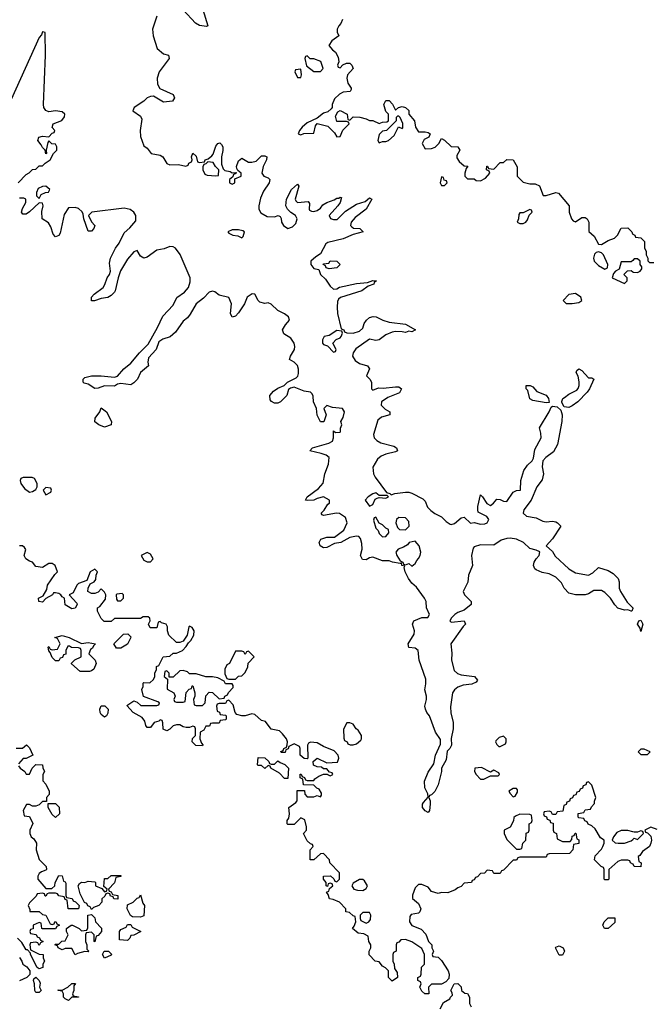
# Model space of a CAD drawing. Header units: inches. Extents: x 2601682 to 2755810, y 449311 to 584050.
# Tile 353 of 505: x 2696251 to 2700120, y 511405 to 517428. Entities that reach past the tile are written whole.
import ezdxf

# ---------------------------------------------------------------- set-up
doc = ezdxf.new("R2010")
doc.units = ezdxf.units.IN
doc.header["$MEASUREMENT"] = 0
doc.layers.add('C6591', color=7, linetype='Continuous')
doc.layers.add('C7501', color=7, linetype='Continuous')

msp = doc.modelspace()

# ---------------------------------------------------------------- linework, layer by layer
at = {"layer": 'C6591', "color": 2}
for points, elevation in [([(2697370.5, 517490), (2697402, 517390), (2697394.4, 517385.6), (2697350, 517392), (2697326, 517406), (2697250, 517489.2)], 2), ([(2697090.4, 517450), (2697064, 517370), (2697067.9, 517330), (2697091.4, 517251.4), (2697130, 517219.1), (2697162, 517210), (2697164.7, 517190), (2697104.2, 517110), (2697092, 517070), (2697094.4, 517034.4), (2697108, 517008), (2697190, 516970.4), (2697198.4, 516950), (2697186, 516930), (2697130, 516922.9), (2697070, 516961.2), (2697050, 516959), (2697030.7, 516949.3), (2697010, 516928.7), (2696952, 516890), (2696942, 516870), (2696990, 516838.8), (2696998.9, 516818.9), (2696987.8, 516750), (2696990, 516714), (2697010, 516656), (2697030, 516642.8), (2697054.8, 516610), (2697110, 516599.5), (2697125.5, 516590), (2697150, 516548.4), (2697170, 516539.3), (2697221.4, 516541.4), (2697267.3, 516532.7), (2697282, 516538), (2697286, 516550), (2697302, 516558), (2697306, 516570), (2697302, 516590), (2697310, 516610.8), (2697330, 516594), (2697338, 516558), (2697350, 516554), (2697382, 516558), (2697386, 516570), (2697403.1, 516576.9), (2697425.2, 516594.8), (2697433.6, 516606.4), (2697450, 516654.8), (2697462.7, 516670), (2697474.4, 516674.4), (2697485.2, 516665.2), (2697492.7, 516650), (2697493, 516627), (2697484.7, 516590), (2697484.7, 516544.7), (2697495.3, 516515.3), (2697505.4, 516505.4), (2697538.8, 516498.8), (2697550, 516492), (2697574, 516494), (2697572.7, 516487.3), (2697558, 516482), (2697554, 516466), (2697534, 516450), (2697534, 516430), (2697550, 516422), (2697566, 516430), (2697566, 516454), (2697606, 516470), (2697606, 516490), (2697586, 516506), (2697578, 516518), (2697577.2, 516530), (2697590, 516564.7), (2697610, 516582), (2697650, 516557.3), (2697670, 516556.3), (2697696.6, 516563.4), (2697730, 516594.8), (2697750, 516596), (2697762, 516590), (2697761, 516570), (2697741, 516530), (2697731, 516490), (2697744.7, 516470), (2697770, 516461), (2697781, 516450), (2697776.3, 516430), (2697741.7, 516378.3), (2697723.7, 516336.3), (2697713, 516290), (2697714, 516270), (2697726.8, 516246.8), (2697764.5, 516224.5), (2697810, 516222.8), (2697830.9, 516230.9), (2697844.7, 516224.7), (2697851.1, 516211.1), (2697851.3, 516190), (2697864.7, 516170), (2697890, 516151.3), (2697919, 516161), (2697939, 516181), (2697948.7, 516210), (2697938, 516230), (2697908.9, 516248.9), (2697888, 516270), (2697878, 516290), (2697882.7, 516330), (2697912.7, 516390), (2697950, 516421), (2697957.3, 516410), (2697936, 516330), (2697940.7, 516320.7), (2697950.8, 516310.8), (2698016, 516316), (2698023.6, 516303.6), (2698021, 516270), (2698023.5, 516263.5), (2698036, 516256), (2698050, 516254.8), (2698070, 516261), (2698090, 516276), (2698104.7, 516295.3), (2698129.7, 516310.3), (2698174, 516326), (2698190, 516336.3), (2698203.1, 516336.9), (2698210, 516342), (2698219.6, 516339.6), (2698210.4, 516309.6), (2698197.3, 516290), (2698144.7, 516230), (2698151.3, 516211.3), (2698170, 516206), (2698193.2, 516206.8), (2698243.5, 516256.5), (2698310, 516300.4), (2698364.1, 516315.9), (2698390, 516338.8), (2698404.7, 516330), (2698370.5, 516270), (2698302, 516218), (2698277.3, 516190), (2698274.8, 516170), (2698281.6, 516161.6), (2698293.4, 516153.4), (2698332, 516150), (2698352, 516130), (2698290, 516113.2), (2698230, 516087.6), (2698135.2, 516064.8), (2698123.8, 516056.2), (2698090, 515995.3), (2698062, 515978), (2698032, 515950), (2698031.3, 515930), (2698050, 515906.8), (2698079.8, 515899.8), (2698091.3, 515870), (2698121.6, 515841.6), (2698150, 515797.3), (2698170, 515778.8), (2698190, 515781), (2698207.8, 515792.2), (2698310, 515814), (2698378.6, 515821.4), (2698410, 515833), (2698434, 515830), (2698419.6, 515820.4), (2698416, 515810), (2698381.6, 515798.4), (2698342.8, 515770), (2698212.2, 515727.8), (2698201.1, 515718.9), (2698195.6, 515704.4), (2698192.8, 515670), (2698194.6, 515630), (2698218, 515538), (2698234, 515530), (2698238, 515518), (2698252, 515512), (2698290, 515511.3), (2698330, 515522), (2698350, 515542), (2698358, 515570), (2698372.3, 515590), (2698390, 515605.5), (2698412.5, 515612.5), (2698430.6, 515610.6), (2698471.3, 515590), (2698510, 515578.7), (2698610, 515564.7), (2698672, 515530), (2698650, 515518), (2698630, 515522), (2698610, 515514), (2698590, 515519.3), (2698550, 515520.5), (2698530, 515516.3), (2698490, 515500.5), (2698450, 515469.4), (2698430, 515466.6), (2698390, 515474), (2698306, 515414), (2698290.6, 515390), (2698286, 515370), (2698302.5, 515342.5), (2698330, 515324.7), (2698378, 515310), (2698390, 515292), (2698372, 515250), (2698392, 515230), (2698402, 515210), (2698402, 515170), (2698410, 515162), (2698444.7, 515175.3), (2698473.4, 515173.4), (2698550, 515182.4), (2698570, 515182), (2698586.8, 515170), (2698574, 515146), (2698503.4, 515116.6), (2698462.8, 515090), (2698462, 515070), (2698486.6, 515046.6), (2698514, 515030), (2698514.8, 515010), (2698463.1, 514996.9), (2698441.2, 514978.8), (2698414, 514890), (2698418.8, 514870), (2698434.4, 514854.4), (2698459.9, 514839.9), (2698539.2, 514819.2), (2698554.8, 514810), (2698561, 514790), (2698550, 514783.7), (2698490, 514769.7), (2698462.3, 514757.7), (2698440.3, 514739.7), (2698410.7, 514690), (2698414.9, 514650), (2698424.4, 514630), (2698495.3, 514535.3), (2698514, 514530), (2698522, 514522), (2698546, 514530), (2698610, 514537.3), (2698630, 514537.3), (2698650, 514531), (2698716.8, 514496.8), (2698730, 514482), (2698745.5, 514445.5), (2698765.5, 514425.5), (2698790, 514406.8), (2698830, 514387.3), (2698858.8, 514358.8), (2698883.1, 514343.1), (2698890, 514340.5), (2698910, 514346), (2698950, 514380.7), (2698970, 514384.7), (2699007.9, 514347.9), (2699030, 514352), (2699070, 514341.6), (2699095.6, 514344.4), (2699110, 514351.3), (2699121.2, 514370), (2699108.7, 514390), (2699055.3, 514415.3), (2699053.2, 514430), (2699053.2, 514450), (2699070, 514522), (2699082, 514510), (2699107.7, 514467.7), (2699130, 514457.3), (2699149, 514470), (2699170, 514494.8), (2699190, 514494), (2699210, 514482.8), (2699230, 514481), (2699270, 514537.3), (2699290, 514547.7), (2699314, 514550), (2699315.3, 514610), (2699334.5, 514670), (2699356.6, 514703.4), (2699384.5, 514730), (2699394.3, 514745.7), (2699402, 514798), (2699440.7, 514870), (2699438.4, 514898.4), (2699429.3, 514930.7), (2699489.3, 515030), (2699501.2, 515058.8), (2699510, 515064.7), (2699539.1, 515059.1), (2699559.9, 515039.9), (2699568, 515010), (2699566, 514970), (2699540.7, 514830), (2699515.2, 514784.8), (2699469, 514751), (2699450.4, 514730), (2699446.7, 514693.3), (2699454, 514650), (2699446, 514614), (2699413, 514570), (2699379.1, 514490), (2699334.8, 514430), (2699331, 514410), (2699350.7, 514390.7), (2699410, 514380.5), (2699450, 514360.7), (2699470, 514356.3), (2699510, 514360.7), (2699530, 514357.3), (2699541, 514350), (2699561, 514330), (2699510, 514252.7), (2699470.8, 514210), (2699510, 514174.8), (2699526.7, 514146.7), (2699609, 514069), (2699650, 514044.4), (2699730, 514030.8), (2699755.5, 514044.5), (2699790, 514078), (2699850, 514058), (2699879.8, 514039.8), (2699911.3, 514010), (2699918, 513990), (2699918, 513950), (2699926, 513930), (2699966, 513866), (2700000, 513831)], 2), ([(2698224.7, 517430), (2698216, 517404), (2698202, 517390), (2698192, 517370), (2698192.7, 517352.7), (2698202, 517330), (2698161, 517299), (2698142, 517270), (2698163.5, 517243.5), (2698182, 517230), (2698199.6, 517199.6), (2698202, 517170), (2698194, 517150), (2698198, 517138), (2698210, 517134), (2698227.3, 517152.7), (2698250, 517162), (2698270, 517162), (2698282, 517150), (2698291.3, 517130), (2698256, 517090), (2698250.8, 517070), (2698258.8, 517038.8), (2698278, 517010), (2698278, 517002), (2698271.3, 516988.7), (2698230, 516984), (2698207.5, 516972.5), (2698176.9, 516943.1), (2698162, 516910), (2698162, 516890), (2698156.9, 516883.1), (2698135.3, 516864.7), (2698110, 516855.3), (2698070, 516826), (2698010, 516798), (2697978, 516770), (2697962, 516750), (2697954, 516730), (2697970, 516724.7), (2697988, 516732), (2698050, 516734), (2698060.4, 516779.6), (2698070, 516794), (2698136, 516776), (2698176, 516736), (2698190, 516712), (2698210, 516714), (2698227.3, 516752.7), (2698266, 516790), (2698262, 516802), (2698250, 516806), (2698190, 516806), (2698183.1, 516836.9), (2698196.4, 516863.6), (2698210, 516872), (2698254, 516850), (2698258, 516818), (2698270, 516814), (2698290, 516834), (2698331.1, 516831.1), (2698370, 516822), (2698390, 516812), (2698410, 516812), (2698450, 516794), (2698470, 516802), (2698496.4, 516803.6), (2698506, 516810), (2698506, 516850), (2698490, 516866), (2698478, 516910), (2698490, 516934), (2698510, 516934), (2698531.6, 516911.6), (2698550, 516874), (2698568.4, 516891.6), (2698590, 516898), (2698610, 516891.3), (2698630, 516872), (2698631.3, 516850), (2698664.7, 516810), (2698671.3, 516770), (2698690, 516742), (2698730, 516742), (2698750, 516738), (2698762, 516730), (2698754, 516710), (2698724.7, 516695.3), (2698712, 516670), (2698730, 516638), (2698770, 516641), (2698792.5, 516647.5), (2698815.3, 516670), (2698830, 516702), (2698850, 516692), (2698890, 516652), (2698931.1, 516651.1), (2698942, 516630), (2698923.6, 516596.4), (2698923.6, 516583.6), (2698939.6, 516559.6), (2698970, 516534), (2698991.6, 516531.6), (2698982, 516518), (2698974, 516490), (2698974, 516470), (2698990, 516454), (2699030, 516454), (2699043.6, 516443.6), (2699070, 516442), (2699100.4, 516459.6), (2699126, 516490), (2699122, 516502), (2699106, 516510), (2699107.3, 516532.7), (2699112.7, 516532.7), (2699118, 516518), (2699150, 516514), (2699190, 516554), (2699210, 516554), (2699230, 516572), (2699270, 516571.3), (2699292.7, 516527.3), (2699294, 516470), (2699330, 516434), (2699370, 516424.7), (2699403.6, 516423.6), (2699430, 516412), (2699452.7, 516352.7), (2699470, 516352), (2699530, 516370.8), (2699546, 516366), (2699612, 516290), (2699611.3, 516250), (2699626, 516210), (2699636.9, 516196.9), (2699650, 516191.3), (2699690, 516218), (2699710, 516218), (2699722, 516210), (2699732, 516190), (2699732.7, 516132.7), (2699763.6, 516103.6), (2699790, 516054), (2699810, 516052), (2699850, 516078), (2699888.9, 516091.1), (2699908, 516110), (2699930, 516152), (2699970, 516154), (2699994, 516130), (2699998, 516118), (2700000, 516117)], 6), ([(2696241.2, 516430), (2696290, 516482), (2696309, 516491), (2696330, 516512), (2696350, 516514), (2696370, 516534), (2696390, 516534), (2696406, 516550), (2696438, 516570), (2696458, 516610), (2696478, 516630), (2696478, 516650), (2696470, 516666), (2696448.4, 516668.4), (2696430, 516686), (2696423.6, 516676.4), (2696412, 516630), (2696414, 516610), (2696410, 516608), (2696406, 516630), (2696390, 516646), (2696383.1, 516663.1), (2696362, 516690), (2696368, 516710), (2696390, 516716), (2696430, 516712), (2696450, 516734), (2696462, 516738), (2696466, 516750), (2696449, 516769), (2696455.3, 516790), (2696509.3, 516810.7), (2696525.6, 516834.4), (2696526.6, 516850), (2696510, 516864.5), (2696470, 516869.6), (2696430, 516864.2), (2696411.6, 516871.6), (2696399.5, 516890), (2696396, 516910), (2696409.2, 517210), (2696406, 517350), (2696390, 517354), (2696384.9, 517335.1), (2696370, 517319), (2696199.6, 516940.4)], 2), ([(2700000, 513827.2), (2699994, 513810), (2699990.7, 513809.3), (2699970, 513819), (2699950, 513817.2), (2699910, 513828), (2699890, 513848), (2699864, 513890), (2699830, 513924), (2699810, 513936), (2699762.8, 513937.2), (2699730, 513915.3), (2699710, 513909.2), (2699650, 513909.2), (2699610, 513921.2), (2699581.2, 513950), (2699564.1, 513984.1), (2699530, 514017.2), (2699490, 514039), (2699445.6, 514045.6), (2699410, 514062), (2699402, 514070), (2699394, 514090), (2699397.2, 514110), (2699409.3, 514130.7), (2699428.7, 514150), (2699432.3, 514172.3), (2699410, 514184), (2699370, 514193.2), (2699332.3, 514230), (2699290, 514249.6), (2699250, 514255.6), (2699230, 514254), (2699195.3, 514244.7), (2699150, 514214.5), (2699070, 514216.2), (2699030, 514204), (2699023.8, 514196.2), (2699014.4, 514150), (2699020.4, 514090), (2698996.3, 514030), (2698992.7, 513987.3), (2698964, 513930), (2698970.7, 513910.7), (2699012, 513870), (2699012, 513850), (2698970, 513815.3), (2698930, 513802), (2698912, 513790), (2698892, 513770), (2698882, 513750), (2698890, 513742), (2698970, 513751), (2698978, 513730), (2698962.8, 513717.2), (2698887.3, 513610), (2698893.5, 513553.5), (2698891.6, 513510), (2698907.7, 513447.7), (2698928.7, 513428.7), (2698950, 513420.5), (2699032, 513410), (2699051.1, 513388.9), (2699043.6, 513376.4), (2699016.4, 513363.6), (2698962.8, 513357.2), (2698930, 513345.6), (2698910.3, 513329.7), (2698897.6, 513310), (2698885.5, 513225.5), (2698888.6, 513188.6), (2698902, 513130), (2698902.8, 513090), (2698890.7, 513030.7), (2698891.3, 512990), (2698882, 512970), (2698866.4, 512953.6), (2698859.8, 512900.2), (2698831, 512850), (2698830.7, 512829.3), (2698810, 512748), (2698790, 512708), (2698770, 512686), (2698758, 512682), (2698754, 512670), (2698762, 512650), (2698762, 512630), (2698758, 512590), (2698750, 512578), (2698730, 512588), (2698715.3, 512610), (2698715.3, 512630), (2698720.2, 512639.8), (2698748.4, 512671.6), (2698748, 512692), (2698729, 512730), (2698726.6, 512770), (2698750, 512824.7), (2698784.7, 512875.3), (2698794, 512930), (2698824, 512996), (2698824.7, 513024.7), (2698793.2, 513070), (2698757.2, 513170), (2698741.2, 513190), (2698733.2, 513210), (2698729.2, 513230), (2698739.3, 513270), (2698739.3, 513290), (2698729.4, 513329.4), (2698735.3, 513364.7), (2698734.7, 513394.7), (2698694, 513510), (2698689, 513569), (2698670, 513584), (2698630, 513588.7), (2698626, 513610), (2698662.7, 513670), (2698666, 513690), (2698653.2, 513730), (2698662, 513750), (2698710, 513771), (2698748, 513772), (2698758, 513790), (2698739, 513830), (2698736, 513870), (2698726.6, 513890), (2698676.9, 513956.9), (2698650, 513980.9), (2698629.8, 514009.8), (2698609.2, 514050.8), (2698602, 514078), (2698606, 514086), (2698588.7, 514090), (2698586, 514106), (2698578, 514102), (2698530.6, 514109.4), (2698510, 514117.2), (2698470, 514118.4), (2698410, 514140.9), (2698390, 514137.2), (2698370, 514124), (2698346.8, 514126.8), (2698336, 514150), (2698345.6, 514190), (2698343.9, 514223.9), (2698334.5, 514254.5), (2698326, 514266), (2698310, 514269.4), (2698270, 514261.6), (2698214.8, 514230), (2698176.5, 514223.5), (2698130, 514199.7), (2698110, 514198.4), (2698089.4, 514210), (2698081.6, 514230), (2698092.3, 514250), (2698130, 514262.3), (2698176.3, 514263.7), (2698234.2, 514305.8), (2698254, 514350), (2698243.1, 514383.1), (2698206.6, 514406.6), (2698189.4, 514409.4), (2698110, 514395.3), (2698100.2, 514400.2), (2698095.3, 514410), (2698112.9, 514427.1), (2698136.4, 514463.6), (2698146, 514470), (2698146, 514490), (2698110, 514508.7), (2698070, 514499.3), (2698050, 514489.6), (2698010, 514486), (2697998, 514490), (2698009, 514510), (2698079.3, 514560.7), (2698107.5, 514592.5), (2698117, 514650), (2698139, 514710), (2698144, 514750), (2698125.1, 514765.1), (2698095.3, 514775.3), (2698026, 514790), (2698042, 514810), (2698142, 514838), (2698164, 514850), (2698169.4, 514870), (2698170, 514914), (2698182, 514902), (2698210, 514904.7), (2698213.2, 514910), (2698214, 514930), (2698222, 514950), (2698215.3, 514970), (2698230, 514994), (2698237.2, 515030), (2698226, 515050), (2698163.6, 515056.4), (2698130, 515068), (2698112, 515050), (2698124.7, 515010), (2698111.6, 514968.4), (2698090, 514968), (2698070, 515008), (2698067, 515050), (2698047.8, 515090), (2698046, 515126), (2698040.2, 515140.2), (2698029.4, 515149.4), (2697990, 515155.1), (2697930, 515179.3), (2697906.4, 515173.6), (2697894.8, 515165.2), (2697884, 515130), (2697846, 515090), (2697830, 515082), (2697810, 515082), (2697791.6, 515091.6), (2697783, 515103), (2697780.5, 515130), (2697803.3, 515156.7), (2697830, 515174.9), (2697869.5, 515190.5), (2697889, 515210), (2697942, 515238), (2697951.8, 515248.2), (2697956.1, 515263.9), (2697956.9, 515290), (2697950, 515312.3), (2697930, 515334), (2697901.2, 515350), (2697906.6, 515370), (2697931.3, 515410), (2697934, 515430), (2697929.6, 515450), (2697910, 515480.9), (2697866.8, 515506.8), (2697859, 515530), (2697877.5, 515562.5), (2697902, 515590), (2697895.3, 515610), (2697869.6, 515629.6), (2697830, 515649.6), (2697790, 515687), (2697770, 515695.1), (2697750, 515692.3), (2697720.5, 515700.5), (2697709.3, 515710), (2697690, 515748.7), (2697671.9, 515751.9), (2697642.8, 515730), (2697625.5, 515690), (2697590, 515634), (2697570, 515614), (2697550, 515608.7), (2697540.9, 515630), (2697547.3, 515690), (2697530, 515729), (2697470, 515742.7), (2697444.2, 515764.2), (2697430, 515767.8), (2697410, 515762), (2697374.6, 515725.4), (2697330, 515689.6), (2697294, 515626), (2697276.3, 515603.7), (2697250, 515583.7), (2697203.4, 515516.6), (2697171.7, 515488.3), (2697127.1, 515472.9), (2697102.8, 515457.2), (2697085.5, 515410), (2697039.5, 515360.5), (2697034, 515334), (2697038, 515310), (2696990.8, 515270), (2696970.6, 515230), (2696950, 515206.6), (2696930, 515195.1), (2696870, 515202.9), (2696850, 515199.3), (2696830, 515187.3), (2696770, 515187.6), (2696730, 515174.5), (2696710, 515172.7), (2696670, 515199.3), (2696644.5, 515204.5), (2696639, 515210), (2696639, 515230), (2696650, 515238.8), (2696690, 515250.5), (2696750, 515250.5), (2696830, 515240.4), (2696850, 515246.8), (2696888.2, 515291.8), (2696930, 515327.3), (2696983.7, 515390), (2697037.4, 515442.6), (2697094.3, 515545.7), (2697125.8, 515614.2), (2697190, 515681.6), (2697212.3, 515727.7), (2697259.6, 515760.4), (2697283.6, 515790), (2697294.5, 515825.5), (2697294.3, 515850), (2697231.5, 515991.5), (2697202.9, 516030), (2697190, 516038.3), (2697170, 516040.5), (2697133.8, 516026.2), (2697090, 516017.6), (2697030, 515976), (2697010, 515969), (2696990, 515982), (2696970, 516015.3), (2696950, 516009), (2696910, 515964), (2696868.5, 515891.5), (2696852.7, 515850), (2696835.5, 515770), (2696830, 515761.2), (2696810, 515741.2), (2696790.4, 515729.6), (2696750, 515722.9), (2696709.1, 515709.1), (2696690, 515708.7), (2696690, 515730.8), (2696706, 515750), (2696761.2, 515790), (2696771.8, 515808.2), (2696785.6, 515850), (2696799.6, 515870), (2696806, 515890), (2696800.7, 515939.3), (2696806.6, 515970), (2696836, 516030), (2696859.1, 516060.9), (2696890, 516124.7), (2696924.8, 516155.2), (2696962, 516198), (2696961.2, 516230), (2696949.6, 516250), (2696927.6, 516267.6), (2696890, 516276), (2696692, 516250), (2696671, 516230), (2696690.7, 516190.7), (2696711, 516170), (2696704.7, 516150), (2696690, 516135.3), (2696670, 516135.3), (2696642.7, 516210), (2696639.3, 516239.3), (2696632.9, 516252.9), (2696610, 516274), (2696590, 516279), (2696550, 516278), (2696523.8, 516236.2), (2696497.6, 516122.4), (2696490, 516108.7), (2696470, 516099), (2696456.2, 516116.2), (2696440.7, 516160.7), (2696426.3, 516186.3), (2696389.3, 516210), (2696386, 516254), (2696394, 516290), (2696390, 516306), (2696370, 516308), (2696310, 516253.2), (2696290, 516239), (2696278, 516238), (2696270, 516238), (2696262, 516250), (2696267.2, 516272.8), (2696289, 516310), (2696288.7, 516330), (2696275.9, 516335.9), (2696250, 516337)], 2), ([(2700000, 515956), (2699990, 515946), (2699930, 515946), (2699918, 515902), (2699894, 515890), (2699883.6, 515876.4), (2699874, 515850), (2699950, 515814), (2699966, 515830), (2699966, 515850), (2699946, 515870), (2699967.3, 515892.7), (2699990, 515894), (2700000, 515886.4)], 6), ([(2700000, 512263), (2699986, 512270), (2699982, 512282), (2699970, 512286), (2699930, 512286), (2699910, 512278), (2699854, 512230), (2699854, 512170), (2699850, 512166), (2699830, 512166), (2699826, 512170), (2699826, 512230), (2699822, 512242), (2699807.3, 512247.3), (2699766, 512290), (2699770, 512314), (2699810, 512354), (2699818, 512370), (2699826, 512390), (2699826, 512410), (2699803.1, 512423.1), (2699770, 512478), (2699750, 512498), (2699727.3, 512507.3), (2699722, 512522), (2699707.3, 512527.3), (2699702, 512542), (2699670, 512546), (2699666, 512550), (2699667.3, 512572.7), (2699702, 512578), (2699710, 512594), (2699742, 512598), (2699747.3, 512612.7), (2699767.3, 512632.7), (2699767.3, 512647.3), (2699775.3, 512670), (2699750, 512746), (2699730, 512766), (2699718, 512762), (2699712.7, 512747.3), (2699698, 512742), (2699692.7, 512727.3), (2699678, 512722), (2699672.7, 512707.3), (2699658, 512702), (2699652.7, 512687.3), (2699638, 512682), (2699632.7, 512667.3), (2699618, 512662), (2699612.7, 512647.3), (2699598, 512642), (2699592.7, 512627.3), (2699578, 512622), (2699572.7, 512587.3), (2699538, 512582), (2699530, 512566), (2699510, 512566), (2699502, 512582), (2699490, 512586), (2699458, 512582), (2699454, 512570), (2699458, 512558), (2699472.7, 512552.7), (2699478, 512538), (2699492.7, 512532.7), (2699498, 512518), (2699512.7, 512512.7), (2699514, 512470), (2699518, 512458), (2699534, 512450), (2699538, 512418), (2699570, 512402), (2699618, 512402), (2699627.3, 512412.7), (2699630, 512434), (2699642, 512438), (2699647.3, 512452.7), (2699652.7, 512452.7), (2699658, 512418), (2699671.6, 512411.6), (2699671.6, 512388.4), (2699638, 512382), (2699634, 512350), (2699612.7, 512327.3), (2699490, 512326), (2699478, 512322), (2699470, 512306), (2699310, 512306), (2699298, 512302), (2699290, 512286), (2699270, 512286), (2699210, 512226), (2699198, 512222), (2699190, 512206), (2699150, 512206), (2699142, 512222), (2699110, 512226), (2699092.7, 512207.3), (2699070, 512206), (2699050, 512186), (2699038, 512182), (2699030, 512166), (2699018, 512162), (2699014, 512150), (2698970, 512146), (2698950, 512126), (2698930, 512118), (2698915.3, 512104.7), (2698870, 512088), (2698830, 512088.7), (2698810, 512084), (2698790, 512088.7), (2698770, 512095.3), (2698750, 512122), (2698710, 512138), (2698690, 512138), (2698670, 512118), (2698652.7, 512072.7), (2698652.7, 512052.7), (2698690, 512022), (2698704.7, 511990), (2698698, 511970), (2698690, 511962), (2698644.7, 511955.3), (2698638, 511942), (2698636, 511910), (2698650, 511886.8), (2698705.4, 511865.4), (2698735.3, 511835.3), (2698751.3, 511790), (2698772, 511770), (2698772, 511750), (2698782, 511730), (2698774, 511710), (2698778, 511698), (2698810, 511694), (2698830, 511674), (2698871.3, 511610), (2698878, 511590), (2698876, 511564), (2698856.9, 511543.1), (2698831.1, 511528.9), (2698770, 511528), (2698752, 511510), (2698754, 511470), (2698728.4, 511468.4), (2698710, 511486), (2698698, 511510), (2698706, 511530), (2698702, 511542), (2698686, 511550), (2698686, 511570), (2698702, 511578), (2698706, 511590), (2698708.4, 511631.6), (2698726, 511650), (2698726, 511710), (2698710, 511746), (2698650, 511788), (2698610, 511802), (2698581, 511799), (2698570, 511786), (2698558, 511782), (2698554, 511770), (2698554, 511730), (2698538, 511722), (2698534, 511710), (2698534, 511670), (2698542, 511650), (2698543.6, 511623.6), (2698559.6, 511599.6), (2698562, 511570), (2698530, 511546), (2698506, 511570), (2698506, 511610), (2698488.4, 511628.4), (2698470, 511638), (2698450, 511666), (2698426, 511670), (2698388.4, 511708.4), (2698388, 511730), (2698398, 511750), (2698398, 511770), (2698386, 511790), (2698382, 511822), (2698356.4, 511836.4), (2698320.4, 511840.4), (2698286, 511870), (2698296.4, 511883.6), (2698306, 511910), (2698302, 511942), (2698290, 511946), (2698267.3, 511967.3), (2698246, 511970), (2698246, 511990), (2698206, 512030), (2698167.3, 512047.3), (2698146, 512050), (2698138, 512078), (2698128.4, 512091.6), (2698142, 512098), (2698146, 512114), (2698166, 512130), (2698162, 512142), (2698150, 512146), (2698138, 512142), (2698134, 512126), (2698126, 512130), (2698126, 512150), (2698108.7, 512170), (2698108.7, 512190), (2698152, 512192), (2698172.7, 512172.7), (2698178, 512158), (2698190, 512154), (2698206, 512170), (2698206, 512210), (2698148, 512270), (2698146, 512290), (2698110, 512328), (2698090, 512326), (2698050, 512288.7), (2698028, 512290), (2698028, 512350), (2698046, 512370), (2698042, 512382), (2698030, 512386), (2698010, 512406), (2697986, 512450), (2698006, 512470), (2698006, 512490), (2697994, 512534), (2697970, 512546), (2697930, 512506), (2697890, 512506), (2697886, 512510), (2697886, 512530), (2697896.4, 512543.6), (2697902, 512570), (2697898, 512610), (2697940.4, 512639.6), (2697948, 512650), (2697947.3, 512712.7), (2697992.7, 512712.7), (2697994, 512690), (2698010, 512674), (2698050, 512674), (2698070, 512682), (2698090, 512674), (2698096.4, 512683.6), (2698096.4, 512696.4), (2698082, 512722), (2698067.3, 512727.3), (2698050, 512746), (2697987.3, 512747.3), (2697982, 512782), (2697966, 512790), (2697967.3, 512812.7), (2697972.7, 512812.7), (2697978, 512798), (2697992.7, 512792.7), (2697998, 512778), (2698010, 512774), (2698050, 512774), (2698056.4, 512783.6), (2698080.2, 512799.8), (2698110, 512814), (2698134, 512814), (2698134, 512810), (2698150, 512802), (2698166, 512810), (2698162, 512822), (2698146, 512826), (2698130, 512846), (2698110, 512846), (2698096.4, 512856.4), (2698070, 512858), (2698048, 512868), (2698046, 512890), (2698070, 512911.3), (2698130, 512882), (2698194, 512886), (2698202, 512910), (2698198, 512930), (2698175.3, 512955.3), (2698110, 512982), (2698070, 513004), (2698030, 513008.7), (2698018, 513002), (2698011.3, 512990), (2698014, 512910), (2698010, 512906), (2697990, 512908), (2697966, 512930), (2697966, 512970), (2697962, 512982), (2697930, 512998), (2697898, 512982), (2697892.7, 512967.3), (2697878, 512962), (2697874, 512946), (2697850, 512946), (2697847.3, 512952.7), (2697862, 512958), (2697866, 512970), (2697882, 512978), (2697887.3, 512992.7), (2697888, 513010), (2697882, 513030), (2697859, 513059), (2697839, 513079), (2697790, 513088), (2697754.6, 513134.6), (2697730, 513142), (2697690, 513178), (2697670, 513182), (2697630, 513169.2), (2697609, 513169), (2697579, 513179), (2697568, 513190), (2697556.4, 513236.4), (2697530, 513266), (2697518, 513262), (2697510, 513246), (2697470, 513246), (2697458, 513242), (2697454, 513230), (2697458, 513198), (2697472.7, 513192.7), (2697478, 513178), (2697510, 513174), (2697514, 513170), (2697514, 513150), (2697510, 513146), (2697478, 513142), (2697470, 513126), (2697430, 513126), (2697418, 513122), (2697412.7, 513107.3), (2697390, 513106), (2697376.9, 513083.1), (2697354, 513070), (2697352, 513030), (2697362, 513002), (2697371.6, 512991.6), (2697370, 512986), (2697328.4, 512988.4), (2697306, 513010), (2697308.4, 513031.6), (2697326, 513050), (2697326, 513090), (2697322, 513102), (2697310, 513106), (2697290, 513098), (2697270, 513098), (2697250, 513102), (2697230, 513115.3), (2697210, 513115.3), (2697190, 513108), (2697170, 513088), (2697150, 513078), (2697128.4, 513088.4), (2697127.3, 513127.3), (2697122, 513142), (2697110, 513146), (2697102, 513138), (2697074, 513130), (2697050, 513098), (2697030, 513098), (2697022, 513110), (2697016.4, 513136.4), (2697000.4, 513160.4), (2696946, 513190), (2696906, 513234), (2696950, 513262), (2696970, 513254), (2696992.7, 513232.7), (2697090, 513234), (2697102, 513238), (2697106, 513250), (2697096.4, 513256.4), (2697008.7, 513288.7), (2696998, 513330), (2697006, 513350), (2697006, 513370), (2697010, 513374), (2697047.3, 513372.7), (2697068.4, 513391.6), (2697078, 513410), (2697078, 513430), (2697087.3, 513452.7), (2697088.4, 513471.6), (2697102, 513478), (2697128.9, 513531.1), (2697170, 513534), (2697190, 513554), (2697210, 513554), (2697246, 513570), (2697270, 513594), (2697283.1, 513616.9), (2697298, 513630), (2697316.4, 513663.6), (2697318, 513690), (2697306, 513710), (2697290, 513718), (2697286, 513714), (2697276, 513664), (2697250, 513626), (2697230, 513618), (2697210, 513618), (2697164, 513664), (2697155.3, 513690), (2697154.6, 513714.6), (2697146, 513730), (2697118, 513738), (2697110, 513746), (2697098, 513742), (2697090, 513708), (2697048.9, 513708.9), (2697038, 513730), (2697048, 513750), (2697047.3, 513767.3), (2697036.4, 513776.4), (2697005.4, 513774.6), (2696990, 513766), (2696830, 513766), (2696810, 513746), (2696767.3, 513747.3), (2696750, 513766), (2696726, 513810), (2696726, 513830), (2696740.4, 513839.6), (2696776.4, 513883.6), (2696778, 513910), (2696770, 513926), (2696750, 513946), (2696730, 513926), (2696710, 513918), (2696690, 513918), (2696668, 513930), (2696668.9, 513951.1), (2696682, 513978), (2696706, 513990), (2696716.4, 514003.6), (2696718, 514030), (2696726, 514050), (2696710, 514066), (2696682, 514050), (2696662, 513998), (2696610, 513979), (2696601, 513970), (2696578, 513922), (2696554, 513910), (2696599.6, 513859.6), (2696602, 513850), (2696590.9, 513829.1), (2696570, 513824), (2696528.9, 513848.9), (2696526, 513890), (2696510, 513898), (2696502, 513910), (2696490, 513917.2), (2696470, 513922), (2696458, 513922), (2696452, 513910), (2696411.6, 513888.4), (2696390, 513866), (2696368.4, 513868.4), (2696366, 513890), (2696395.3, 513904.7), (2696416.4, 513943.6), (2696422, 513970), (2696466, 514034), (2696482, 514050), (2696468, 514090), (2696450, 514102), (2696430, 514102), (2696390, 514078), (2696350, 514084), (2696328.9, 514108.9), (2696310, 514115.3), (2696288.7, 514130), (2696279, 514150), (2696288, 514188), (2696280.4, 514200.4), (2696268.7, 514208.7), (2696249.1, 514209.1)], 6), ([(2696230, 512972), (2696267.3, 512972.7), (2696292.7, 512992.7), (2696310, 512974), (2696331.3, 512928.7), (2696291.3, 512908.7), (2696272, 512908), (2696243.6, 512876.4)], 6), ([(2696243.6, 512863.6), (2696254, 512850), (2696282, 512830), (2696290, 512814), (2696310, 512814), (2696328, 512850), (2696348.7, 512871.3), (2696391.1, 512871.1), (2696392.7, 512852.7), (2696402, 512830), (2696392, 512810), (2696392.7, 512772.7), (2696411.6, 512751.6), (2696432, 512710), (2696431.6, 512688.4), (2696414, 512670), (2696414, 512646), (2696390, 512646), (2696370, 512626), (2696350, 512618), (2696330, 512618), (2696310, 512628), (2696292.7, 512627.3), (2696272, 512590), (2696278, 512558), (2696310, 512554), (2696331.6, 512511.6), (2696314, 512470), (2696314, 512450), (2696322, 512430), (2696338, 512418), (2696354, 512390), (2696352, 512350), (2696371.1, 512291.1), (2696412.7, 512247.3), (2696414, 512230), (2696410, 512226), (2696383.6, 512216.4), (2696370, 512206), (2696362, 512190), (2696362, 512170), (2696410, 512114), (2696447.3, 512112.7), (2696466, 512130), (2696468, 512150), (2696490, 512194), (2696510, 512192), (2696518, 512158), (2696530, 512154), (2696532.7, 512147.3), (2696534, 512070), (2696538, 512058), (2696572.7, 512052.7), (2696578, 512038), (2696592.7, 512032.7), (2696614, 512010), (2696611.6, 511988.4), (2696548.4, 511988.4), (2696542, 512042), (2696530, 512046), (2696522, 512062), (2696490, 512068), (2696482, 512082), (2696470, 512086), (2696430, 512086), (2696418, 512082), (2696410, 512066), (2696406, 512066), (2696402, 512082), (2696390, 512086), (2696358, 512082), (2696352.7, 512067.3), (2696310, 512026), (2696302, 512010), (2696314, 511986), (2696314, 511974), (2696370, 511974), (2696390, 511954), (2696411.1, 511951.1), (2696438, 511898), (2696450, 511894), (2696462, 511898), (2696466, 511910), (2696472, 511912), (2696478, 511898), (2696494, 511890), (2696478, 511882), (2696470, 511866), (2696390, 511866), (2696386, 511870), (2696382, 511902), (2696370, 511906), (2696334, 511890), (2696332.7, 511867.3), (2696318, 511862), (2696314, 511850), (2696318, 511838), (2696352.7, 511832.7), (2696358, 511818), (2696372.7, 511812.7), (2696378, 511798), (2696394, 511790), (2696378, 511782), (2696370, 511766), (2696362, 511782), (2696350, 511786), (2696318, 511782), (2696314, 511770), (2696318, 511738), (2696370, 511712), (2696394, 511710), (2696394, 511690), (2696402, 511670), (2696392, 511650), (2696392, 511630), (2696370, 511622), (2696358, 511630), (2696318, 511710), (2696318, 511718), (2696298, 511738), (2696290, 511738), (2696263.1, 511783.1), (2696238, 511810)], 6), ([(2700000, 512460.7), (2699970, 512469), (2699930, 512469), (2699903.5, 512456.5), (2699882, 512430), (2699874, 512410), (2699892.7, 512392.7), (2699911.3, 512391.3), (2699950, 512391), (2699990, 512404.7), (2700000, 512413.3)], 6), ([(2696250, 511692), (2696264.7, 511670), (2696271, 511651), (2696294.8, 511634.8), (2696314, 511610), (2696312, 511588), (2696294, 511570), (2696250, 511548)], 6), ([(2698822, 511378), (2698843.1, 511416.9), (2698882, 511438), (2698886, 511450), (2698898, 511462), (2698896.4, 511476.4), (2698888, 511490), (2698908.7, 511531.3), (2698931.6, 511531.6), (2698951.6, 511511.6), (2698954, 511490), (2698972.7, 511472.7), (2698990, 511472), (2699002, 511450), (2699002, 511410), (2699012, 511390)], 6)]:
    msp.add_lwpolyline(points, dxfattribs=dict(at, elevation=elevation))
for points, elevation in [([(2698010, 517206), (2697998, 517202), (2697994, 517190), (2698005.4, 517145.4), (2698050, 517111.3), (2698090, 517112), (2698108, 517130), (2698092.9, 517172.9), (2698050, 517188), (2698028, 517188)], 6), ([(2697970, 517126), (2697938, 517122), (2697934, 517110), (2697950, 517074), (2697970, 517074), (2697975.3, 517090)], 6), ([(2698570, 516838), (2698562, 516838), (2698554, 516830), (2698554, 516810), (2698494, 516750), (2698470, 516746), (2698450, 516726), (2698442, 516690), (2698450, 516674), (2698470, 516682), (2698490, 516682), (2698506, 516690), (2698540.4, 516719.6), (2698568, 516772), (2698590, 516762), (2698594, 516766), (2698594, 516794), (2698578, 516830)], 6), ([(2697402, 516558), (2697390, 516546), (2697378, 516542), (2697372, 516528), (2697371.3, 516510), (2697383.6, 516483.6), (2697398, 516478), (2697450, 516472), (2697466, 516474), (2697468, 516510), (2697448, 516530), (2697434, 516554)], 2), ([(2698830, 516466), (2698822, 516430), (2698830, 516414), (2698850, 516414), (2698866, 516430), (2698862, 516442), (2698847.3, 516447.3), (2698842, 516462)], 6), ([(2696410, 516408.7), (2696390, 516408), (2696364.7, 516395.3), (2696354, 516370), (2696354, 516350), (2696370, 516334), (2696382, 516358), (2696408.7, 516371.3), (2696428, 516372), (2696435.3, 516390)], 2), ([(2699370, 516266), (2699330, 516246), (2699310, 516246), (2699303.6, 516236.4), (2699302, 516210), (2699294, 516190), (2699310, 516182), (2699330, 516182), (2699346, 516190), (2699356.4, 516203.6), (2699367.3, 516232.7), (2699386, 516250), (2699382, 516262)], 6), ([(2697590, 516142), (2697550, 516142), (2697524.7, 516130), (2697530, 516122), (2697554, 516110), (2697586, 516106), (2697610, 516094), (2697618, 516102), (2697626, 516130), (2697616.4, 516136.4)], 2), ([(2699790, 516008.7), (2699776.9, 516003.1), (2699767.1, 515992.9), (2699761, 515970), (2699764.7, 515950), (2699790, 515924.7), (2699830, 515902), (2699846, 515910), (2699848, 515930), (2699822, 515990), (2699810, 516002)], 6), ([(2698143.1, 515903.1), (2698126, 515910), (2698122, 515922), (2698106, 515930), (2698110, 515934), (2698142, 515938), (2698150, 515952), (2698190, 515950.8), (2698211, 515930), (2698190, 515909.3)], 2), ([(2699650, 515753.2), (2699610, 515748), (2699574, 515710), (2699592.7, 515692.7), (2699630, 515692), (2699670, 515698), (2699688, 515710), (2699682, 515730)], 6), ([(2698190, 515526), (2698144.7, 515495.3), (2698114, 515490), (2698102, 515470), (2698102, 515450), (2698110, 515442), (2698132.7, 515432.7), (2698170, 515394), (2698182, 515398), (2698186, 515410), (2698166, 515450), (2698187.3, 515472.7), (2698210, 515482), (2698218, 515490), (2698226, 515510), (2698222, 515522)], 2), ([(2699730, 515238), (2699750, 515238), (2699762, 515230), (2699736, 515170), (2699721, 515150), (2699664, 515090), (2699630, 515066), (2699610, 515056), (2699580.9, 515060.9), (2699566, 515086), (2699566.6, 515093.4), (2699573.2, 515110), (2699582, 515118), (2699610, 515138), (2699658, 515162), (2699667, 515173), (2699673.2, 515190), (2699673.2, 515213.2), (2699666.6, 515246.6), (2699655.3, 515270), (2699658, 515282), (2699670, 515292), (2699690, 515282)], 2), ([(2699470, 515084), (2699390, 515099), (2699370, 515108.7), (2699359, 515159), (2699348.7, 515170), (2699348, 515190), (2699374, 515190), (2699390, 515182), (2699414, 515154), (2699470.5, 515130.5), (2699484.7, 515110), (2699490, 515086)], 2), ([(2696770, 514936), (2696734, 514950), (2696710, 514969), (2696713.2, 514990), (2696742, 515030), (2696750, 515054), (2696782, 515030), (2696812, 514970), (2696810, 514949)], 2), ([(2696310, 514628.7), (2696272, 514628), (2696258, 514622), (2696254, 514610), (2696258, 514590), (2696279.8, 514559.8), (2696310, 514538), (2696330, 514542), (2696350, 514554), (2696358, 514570), (2696358, 514590), (2696342, 514622), (2696328, 514628)], 6), ([(2696410, 514566), (2696394, 514550), (2696410, 514522), (2696442, 514538), (2696446, 514550), (2696442, 514562)], 6), ([(2698430, 514534), (2698410, 514528.7), (2698382.8, 514510), (2698364, 514490), (2698390, 514452), (2698410, 514462), (2698425.2, 514494.8), (2698438, 514502), (2698450, 514506), (2698490, 514502), (2698506, 514510), (2698498, 514518), (2698450, 514518)], 2), ([(2698430, 514386), (2698418, 514382), (2698414, 514366), (2698430, 514318), (2698444, 514304), (2698450, 514286), (2698470, 514264.7), (2698490, 514266), (2698508, 514290), (2698506, 514310), (2698490, 514318), (2698470, 514338), (2698448.7, 514348.7)], 2), ([(2698570, 514384), (2698556, 514370), (2698551.3, 514350), (2698561, 514321), (2698574, 514310), (2698610, 514307.7), (2698634, 514330), (2698630, 514358), (2698610, 514382)], 2), ([(2698670, 514238), (2698632, 514230), (2698623.5, 514216.5), (2698598.8, 514201.2), (2698564.7, 514190), (2698552, 514170), (2698558, 514150), (2698578, 514118), (2698594, 514110), (2698598, 514098), (2698610, 514094), (2698630, 514102), (2698650, 514086), (2698670, 514102), (2698679, 514121), (2698690, 514131.3), (2698701.2, 514150), (2698705.2, 514170), (2698695.1, 514210)], 2), ([(2697030, 514168), (2696994, 514150), (2697010, 514122), (2697030, 514112), (2697050, 514112), (2697068, 514130), (2697050, 514158)], 6), ([(2696878, 513918), (2696846, 513914), (2696842, 513910), (2696843.6, 513883.6), (2696850, 513874), (2696870, 513874), (2696886, 513890), (2696886, 513910)], 6), ([(2696630, 513612), (2696670, 513618), (2696714, 513610), (2696702, 513598), (2696696.9, 513583.1), (2696684.7, 513575.3), (2696674, 513550), (2696712, 513510), (2696718, 513490), (2696704.7, 513455.3), (2696690, 513446), (2696678, 513442), (2696621.2, 513441.2), (2696567.3, 513487.3), (2696567.3, 513492.7), (2696587.3, 513512.7), (2696626, 513530), (2696626, 513570), (2696622, 513582), (2696610, 513586), (2696568, 513588), (2696556.4, 513596.4), (2696544.7, 513595.3), (2696534, 513570), (2696532.7, 513547.3), (2696518, 513542), (2696512.7, 513527.3), (2696498, 513522), (2696490, 513506), (2696470, 513506), (2696450, 513526), (2696438, 513558), (2696428.4, 513568.4), (2696426, 513590), (2696430, 513594), (2696438, 513578), (2696450, 513574), (2696482, 513578), (2696498, 513610), (2696482, 513642), (2696466, 513650), (2696510, 513662), (2696554, 513650)], 6), ([(2696844, 513584), (2696826, 513610), (2696886, 513670), (2696911.6, 513671.6), (2696932, 513652), (2696931.6, 513648.4), (2696911.1, 513608.9), (2696870, 513584)], 6), ([(2697650, 513566), (2697638, 513562), (2697630, 513546), (2697622, 513562), (2697610, 513566), (2697570, 513566), (2697534, 513490), (2697518, 513482), (2697504.7, 513455.3), (2697506, 513426), (2697518, 513398), (2697530, 513394), (2697570, 513394), (2697588.4, 513411.6), (2697610, 513414), (2697630, 513434), (2697646, 513470), (2697647.3, 513492.7), (2697686, 513530)], 6), ([(2697250, 513448), (2697230, 513446), (2697190, 513406), (2697166, 513406), (2697166, 513430), (2697150, 513446), (2697138, 513442), (2697134, 513410), (2697154, 513394), (2697152.7, 513332.7), (2697194, 513310), (2697202, 513290), (2697194, 513270), (2697198, 513258), (2697210, 513254), (2697250, 513254), (2697262, 513258), (2697268.4, 513311.6), (2697287.3, 513332.7), (2697302, 513338), (2697306, 513354), (2697310, 513354), (2697322, 513310), (2697322, 513290), (2697314, 513270), (2697318, 513238), (2697330, 513234), (2697370, 513234), (2697386, 513250), (2697388.4, 513291.6), (2697410, 513314), (2697430, 513312), (2697470, 513274), (2697502, 513278), (2697506, 513290), (2697522, 513298), (2697527.3, 513312.7), (2697556.4, 513343.6), (2697556.4, 513356.4), (2697550, 513366), (2697510, 513366), (2697502, 513382), (2697462, 513402), (2697430, 513409), (2697388.7, 513408.7), (2697330, 513426), (2697290, 513426), (2697278, 513438)], 6), ([(2696770, 513162), (2696750, 513178), (2696744, 513190), (2696742, 513210), (2696750, 513231.3), (2696770.9, 513230.9), (2696792, 513210), (2696790, 513186), (2696782, 513170)], 6), ([(2698270, 513128), (2698252.7, 513127.3), (2698231.1, 513088.9), (2698232.7, 513032.7), (2698238, 513018), (2698254, 513010), (2698258, 512998), (2698272.7, 512992.7), (2698290, 512992), (2698310, 512998), (2698338, 513022), (2698342, 513030), (2698341.2, 513050), (2698322, 513082), (2698308.7, 513090), (2698290, 513118)], 6), ([(2699210, 513046), (2699183.6, 513036.4), (2699163.6, 513016.4), (2699162, 513010), (2699170, 512994), (2699182, 512982), (2699190, 512982), (2699222, 512998), (2699226, 513010), (2699226, 513030)], 6), ([(2697790, 512874), (2697810, 512874), (2697830, 512894), (2697843.6, 512883.6), (2697872.7, 512872.7), (2697894, 512850), (2697890, 512786), (2697870, 512786), (2697839, 512819), (2697786, 512850), (2697782, 512862), (2697770, 512866), (2697750, 512848), (2697730, 512866), (2697710, 512866), (2697706, 512870), (2697710, 512914), (2697750, 512912), (2697774, 512890), (2697778, 512878)], 6), ([(2699074.6, 512854.6), (2699034, 512850), (2699032, 512830), (2699042, 512810), (2699070, 512782), (2699090, 512782), (2699130, 512802), (2699176.4, 512803.6), (2699186, 512810), (2699182, 512822), (2699150, 512838), (2699130, 512826)], 6), ([(2699290, 512726), (2699270, 512726), (2699242, 512710), (2699250, 512694), (2699270, 512674), (2699282, 512678), (2699296.4, 512703.6), (2699296.4, 512716.4)], 6), ([(2696470, 512548), (2696450, 512566), (2696426, 512610), (2696426, 512634), (2696470, 512634), (2696491.6, 512611.6), (2696494, 512570)], 6), ([(2699310, 512568), (2699283.6, 512556.4), (2699272.7, 512547.3), (2699271.6, 512528.4), (2699251.1, 512488.9), (2699214, 512470), (2699214, 512450), (2699230, 512414), (2699290, 512354), (2699310, 512354), (2699322, 512358), (2699328.4, 512391.6), (2699346, 512410), (2699348.4, 512451.6), (2699362, 512458), (2699366, 512470), (2699366, 512510), (2699382, 512518), (2699386, 512530), (2699382, 512562), (2699370, 512566)], 6), ([(2696851.3, 512048.7), (2696826, 512050), (2696822, 512062), (2696807.3, 512067.3), (2696802, 512082), (2696790, 512086), (2696778, 512082), (2696772.7, 512067.3), (2696754, 512050), (2696754, 512030), (2696734, 512010), (2696702, 511998), (2696690, 511986), (2696682, 512002), (2696667.3, 512007.3), (2696662, 512022), (2696647.3, 512027.3), (2696620.4, 512080.4), (2696608, 512130), (2696616.4, 512143.6), (2696628.4, 512151.6), (2696650, 512151.3), (2696670, 512158), (2696710, 512154), (2696714, 512150), (2696714, 512130), (2696754, 512114), (2696770, 512094), (2696782, 512098), (2696786, 512110), (2696766, 512126), (2696770, 512174), (2696790, 512174), (2696810, 512194), (2696870, 512194), (2696870, 512188), (2696838, 512182), (2696830.9, 512149.1), (2696794, 512110), (2696798, 512098), (2696810, 512094), (2696818, 512078), (2696852, 512070)], 6), ([(2698350, 512168), (2698330, 512168), (2698290, 512146), (2698282, 512130), (2698294, 512110), (2698316.4, 512103.6), (2698350, 512102), (2698370, 512114), (2698378, 512130), (2698360.4, 512160.4)], 6), ([(2696990, 511938), (2696940.4, 511940.4), (2696928.4, 511948.4), (2696908, 511990), (2696910, 512014), (2696946, 512030), (2696970, 512054), (2696982, 512058), (2696990, 512074), (2697003.6, 512023.6), (2697014, 512010), (2697010, 511946)], 6), ([(2696710, 511788), (2696706, 511790), (2696706, 511830), (2696690, 511846), (2696658, 511842), (2696654, 511830), (2696654, 511790), (2696662, 511770), (2696662, 511742), (2696674, 511730), (2696670, 511726), (2696650, 511728), (2696603.6, 511716.4), (2696590, 511708.7), (2696570, 511746), (2696530, 511746), (2696510, 511738), (2696486, 511750), (2696482, 511762), (2696466, 511770), (2696470, 511774), (2696490, 511774), (2696508.4, 511791.6), (2696530, 511794), (2696548, 511830), (2696538, 511850), (2696538, 511870), (2696566, 511890), (2696574, 511890), (2696614, 511870), (2696630, 511854), (2696662, 511858), (2696667.3, 511872.7), (2696668.4, 511951.6), (2696690, 511954), (2696710, 511934), (2696714, 511910), (2696751.6, 511871.6), (2696752, 511850), (2696730, 511826), (2696718, 511822)], 6), ([(2698390, 511966), (2698350, 511966), (2698334, 511950), (2698334, 511930), (2698338, 511918), (2698370, 511902), (2698386, 511910), (2698396.4, 511923.6), (2698398, 511950)], 6), ([(2699850, 511868.7), (2699828, 511870), (2699818, 511890), (2699826, 511910), (2699850, 511934), (2699890, 511934), (2699890, 511906)], 6), ([(2696910, 511795.3), (2696860.4, 511800.4), (2696862, 511850), (2696870, 511862), (2696902, 511878), (2696910, 511894), (2696930, 511894), (2696938, 511878), (2696992, 511850), (2696950, 511828), (2696930, 511826), (2696924.7, 511810)], 6), ([(2699550, 511706), (2699528, 511750), (2699530, 511754), (2699550, 511762), (2699574, 511750), (2699582, 511730), (2699570, 511706)], 6), ([(2696770, 511688), (2696758, 511710), (2696768, 511730), (2696794, 511730), (2696812.7, 511712.7), (2696810, 511706)], 6), ([(2696350, 511478), (2696344, 511490), (2696342, 511530), (2696335.3, 511550), (2696338, 511562), (2696348.7, 511571.3), (2696371, 511551), (2696375.3, 511535.3), (2696371.3, 511510), (2696382, 511490), (2696370, 511478)], 6), ([(2696550, 511428.7), (2696530, 511438), (2696518, 511450), (2696518, 511470), (2696510, 511486), (2696486, 511490), (2696486, 511494), (2696510, 511492), (2696546, 511510), (2696570, 511532), (2696591.6, 511531.6), (2696582, 511518), (2696582, 511490), (2696574, 511470), (2696578, 511458), (2696610, 511452), (2696611.6, 511448.4), (2696570, 511448)], 6)]:
    msp.add_lwpolyline(points, close=True, dxfattribs=dict(at, elevation=elevation))
at = {"layer": 'C7501', "color": 2}
for points, elevation in [([(2700000, 516117), (2700014, 516110), (2700018, 516098), (2700050, 516094), (2700071.6, 516071.6), (2700072.7, 516032.7), (2700082, 516010), (2700082, 515990), (2700092, 515970), (2700092.7, 515952.7), (2700103.6, 515943.6), (2700130, 515942)], 6), ([(2700000, 515886.4), (2700003.6, 515883.6), (2700030, 515882), (2700046, 515890), (2700056.4, 515903.6), (2700056.4, 515916.4), (2700046, 515930), (2700046, 515950), (2700030, 515966), (2700010, 515966), (2700000, 515956)], 6), ([(2700000, 513831), (2700001, 513830), (2700000, 513827.2)], 2), ([(2700150, 512475.3), (2700110, 512488.7), (2700074, 512470), (2700078, 512458), (2700090, 512454), (2700110, 512434), (2700116, 512410), (2700112, 512390), (2700102, 512370), (2700059.6, 512340.4), (2700043.6, 512316.4), (2700034, 512310), (2700038, 512278), (2700051.6, 512271.6), (2700050, 512246), (2700008.7, 512248.7), (2700002, 512262), (2700000, 512263)], 6), ([(2700000, 512413.3), (2700010, 512422), (2700030, 512414), (2700066, 512450), (2700062, 512462), (2700050, 512466), (2700030, 512458), (2700010, 512458), (2700000, 512460.7)], 6)]:
    msp.add_lwpolyline(points, dxfattribs=dict(at, elevation=elevation))
for points, elevation in [([(2700050, 513686), (2700046, 513706), (2700029.5, 513730), (2700038, 513750), (2700050, 513756), (2700062.8, 513730)], 2), ([(2700070, 512966), (2700050, 512966), (2700034, 512950), (2700050, 512934), (2700090, 512934), (2700106, 512950)], 6)]:
    msp.add_lwpolyline(points, close=True, dxfattribs=dict(at, elevation=elevation))

doc.saveas('drawing.dxf')
